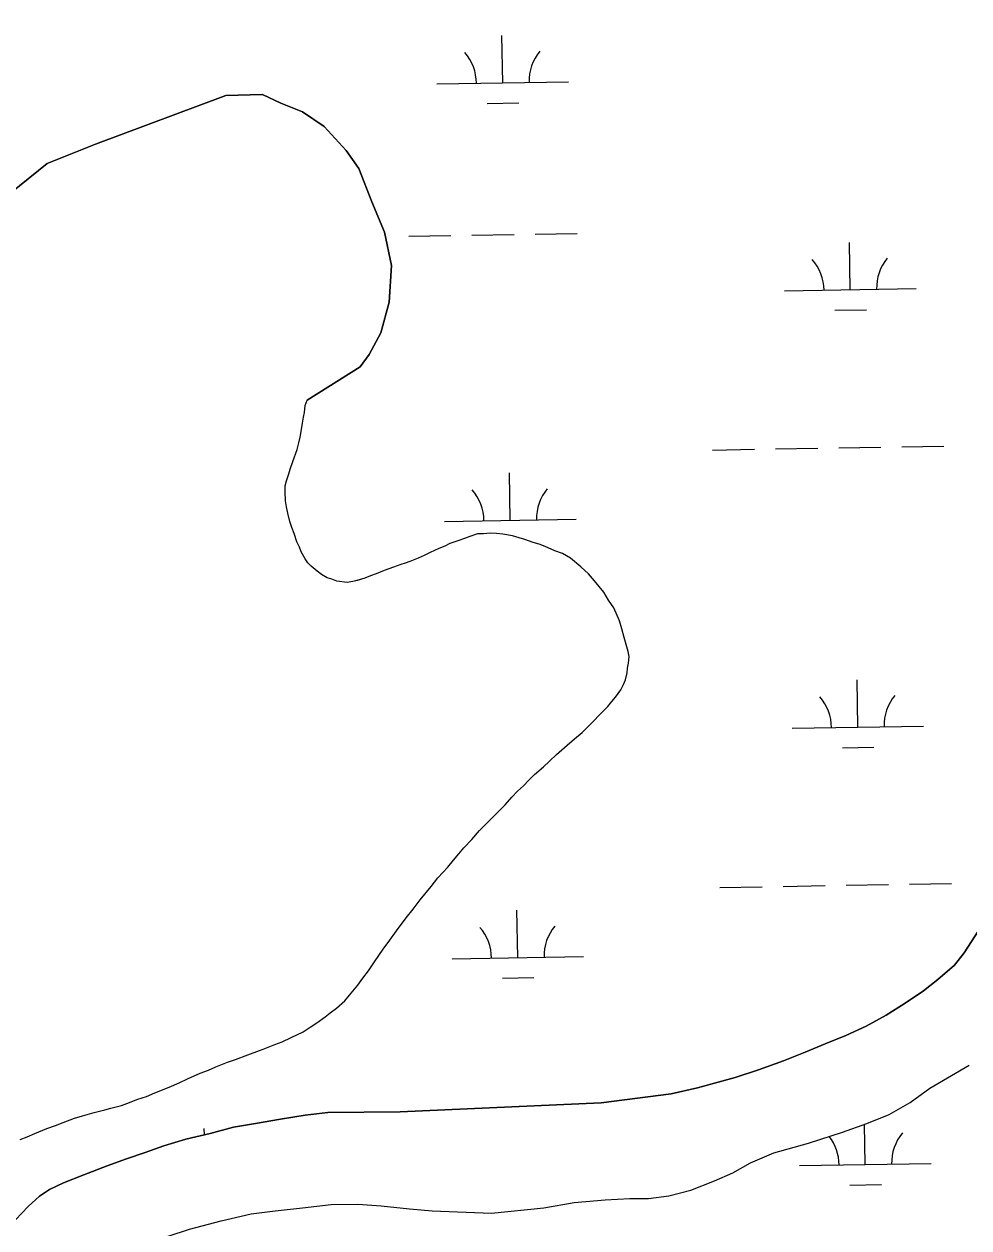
# Model space of a CAD drawing. Extents: x 3887375 to 3925618, y 296674 to 322633.
# Drawn here: x 3910039 to 3910757, y 306783 to 307698 of the extents above; entities that cross this region are included whole.
import ezdxf

# ---------------------------------------------------------------- set-up
doc = ezdxf.new("R2010")
doc.units = 0
for name, color, linetype in [('V-RIVR-EDGE', 7, 'Continuous'), ('V-TOPO-SHOR', 7, 'Continuous'), ('V-WETL-SWMP', 7, 'Continuous')]:
    doc.layers.add(name, color=color, linetype=linetype)

msp = doc.modelspace()

# ---------------------------------------------------------------- linework, layer by layer
at = {"layer": 'V-RIVR-EDGE'}
msp.add_spline([(3909520.98, 307740.66), (3909547.95, 307784.73), (3909562.2, 307803.5), (3909581.04, 307818.81), (3909584.51, 307823.79), (3909586.46, 307834.53), (3909591.46, 307839.89), (3909612.62, 307862.48), (3909622.25, 307876.66), (3909630.36, 307895.06), (3909636.92, 307910.78), (3909644.65, 307929.96), (3909655.06, 307950.27), (3909663.54, 307963.3), (3909677, 307975.93), (3909683.16, 307981.29), (3909683.94, 307986.66), (3909681.64, 307988.97), (3909675.88, 307989.75), (3909663.99, 307990.55), (3909655.17, 307996.33), (3909654.04, 308001.71), (3909655.58, 308005.54), (3909659.82, 308012.05), (3909662.14, 308020.49), (3909662.18, 308035.84), (3909673.36, 308054.24), (3909688.76, 308073.01), (3909723.38, 308106.31), (3909727.61, 308108.61), (3909732.6, 308108.59), (3909739.87, 308100.13), (3909757.11, 308087.04), (3909773.6, 308083.93), (3909782.82, 308084.29), (3909797.04, 308091.55), (3909823.18, 308108.75), (3909843.92, 308114.84), (3909865.82, 308123.23), (3909888.86, 308130.85), (3909923.45, 308150.34), (3909965.32, 308163.29), (3910000.27, 308172.41), (3910027.15, 308176.18), (3910041.36, 308179.22), (3910055.56, 308181.87), (3910077.83, 308183.35), (3910090.12, 308187.54), (3910112.4, 308194.4), (3910127.39, 308205.49), (3910138.54, 308212.75), (3910147.37, 308213.12), (3910155.03, 308208.11), (3910162.31, 308199.65), (3910167.68, 308199.25), (3910173.06, 308203.46), (3910182.3, 308213.8), (3910193.83, 308219.91), (3910205.73, 308222.95), (3910221.11, 308230.59), (3910224.19, 308237.11), (3910231.54, 308258.58), (3910238.47, 308270.08), (3910251.93, 308279.26), (3910266.91, 308282.67), (3910278.04, 308282.26), (3910283.03, 308282.25), (3910302.96, 308274.14), (3910309.85, 308264.53), (3910312.5, 308249.55), (3910319.77, 308239.17), (3910327.81, 308232.63), (3910346.6, 308226.06), (3910368.45, 308212.95), (3910392.2, 308194.47), (3910419.77, 308170.61), (3910445.44, 308152.5), (3910469.99, 308144.38), (3910488.41, 308143.19), (3910504.9, 308140.08), (3910532.5, 308126.96), (3910546.3, 308120.78), (3910561.28, 308121.9), (3910577.04, 308131.45), (3910592.4, 308137.56), (3910605.07, 308138.29), (3910631.56, 308140.53), (3910651.12, 308134.72), (3910661.07, 308125.1), (3910662.59, 308116.27), (3910659.86, 308099.01), (3910655.23, 308088.27), (3910658.62, 308064.85), (3910658.6, 308053.72), (3910650.5, 308038.39), (3910634.7, 308011.95), (3910620.83, 307992.02), (3910613.5, 307975.54), (3910611.54, 307961.34), (3910611.51, 307948.29), (3910614.17, 307937.92), (3910619.9, 307928.31), (3910629.11, 307925.99), (3910638.31, 307921.74), (3910644.82, 307915.97), (3910656.3, 307900.59), (3910663.16, 307882.53), (3910668.51, 307871.77), (3910677.72, 307871.37), (3910688.1, 307879.78), (3910700.4, 307886.28), (3910719.63, 307900.05), (3910720.79, 307905.8), (3910720.84, 307924.99), (3910725.87, 307942.63), (3910737.43, 307961.41), (3910768.22, 307995.5), (3910779.75, 308001.99), (3910786.68, 308008.12), (3910792.07, 308017.31), (3910796.35, 308040.72), (3910802.15, 308059.51), (3910814.08, 308071.76), (3910824.47, 308083.25), (3910832.54, 308084), (3910837.14, 308083.99), (3910840.58, 308077.07), (3910843.99, 308058.25), (3910845.1, 308040.98), (3910840.47, 308031.4), (3910829.68, 308013.77), (3910809.68, 307996.93), (3910788.88, 307970.11), (3910776.95, 307953.64), (3910773.45, 307937.91), (3910769.95, 307917.58), (3910772.57, 307892.24), (3910775.97, 307869.2), (3910781.27, 307838.49), (3910789.27, 307813.9), (3910794.58, 307788.94), (3910798.02, 307783.18), (3910802.24, 307782.78), (3910808.76, 307780.46), (3910810.28, 307777.39), (3910805.66, 307771.64), (3910796.42, 307759.77), (3910794.11, 307754.02), (3910797.17, 307749.79), (3910801, 307747.86), (3910815.57, 307743.22), (3910819.01, 307737.07), (3910830.51, 307730.51), (3910838.55, 307720.9), (3910838.52, 307711.69), (3910834.29, 307704.79), (3910828.9, 307699.04), (3910823.13, 307694.45), (3910814.69, 307694.86), (3910807.77, 307691.42), (3910803.53, 307683.76), (3910801.18, 307667.26), (3910798.86, 307657.28), (3910792.31, 307646.55), (3910799.96, 307635.79), (3910830.23, 307617.29), (3910910.71, 307570.27), (3910945.98, 307552.14), (3910952.51, 307552.12), (3910965.96, 307562.45), (3910980.57, 307571.63), (3910999.78, 307579.26), (3911016.29, 307582.67), (3911028.57, 307582.26), (3911041.22, 307574.55), (3911050.41, 307565.7), (3911056.53, 307555.32), (3911067.25, 307546.47), (3911080.66, 307538.76), (3911093.71, 307537.57), (3911096.02, 307538.72), (3911098.33, 307542.17), (3911097.98, 307555.6), (3911099.9, 307558.28), (3911102.59, 307559.81), (3911117.56, 307557.09), (3911124.08, 307557.07), (3911126.38, 307554), (3911122.91, 307549.02), (3911119.43, 307537.13), (3911122.47, 307528.67), (3911127.83, 307519.83), (3911134.72, 307514.44), (3911144.7, 307512.88), (3911159.67, 307512.85), (3911170.03, 307514.74), (3911180.03, 307522.39), (3911190.79, 307527.35), (3911200.38, 307526.95), (3911208.81, 307521.55), (3911213.4, 307511.56), (3911221.83, 307507.32), (3911229.51, 307508.07), (3911244.12, 307520.31), (3911256.82, 307535.25), (3911264.9, 307541.37), (3911273.35, 307542.89), (3911278.72, 307540.95), (3911284.84, 307534.8), (3911292.13, 307534.01), (3911298.28, 307536.3), (3911311.35, 307545.86), (3911319.04, 307549.68), (3911332.09, 307549.27), (3911346.28, 307548.08), (3911358.95, 307547.66), (3911368.17, 307550.33), (3911386.23, 307559.11), (3911395.45, 307565.23), (3911410.83, 307573.25), (3911421.19, 307574.38), (3911425.03, 307573.22), (3911425.78, 307568.22), (3911425.76, 307559.78), (3911431.11, 307548.25), (3911438.77, 307542.86), (3911449.13, 307542.84), (3911464.49, 307544.33), (3911478.33, 307553.13), (3911492.18, 307565.76), (3911493.34, 307571.51), (3911492.6, 307582.64), (3911493.76, 307586.48), (3911497.99, 307587.62), (3911502.21, 307587.99), (3911507.21, 307592.2), (3911510.3, 307602.17), (3911515.68, 307604.46), (3911520.67, 307604.84), (3911530.26, 307601.74), (3911537.93, 307599.42), (3911549.83, 307599.39), (3911553.68, 307603.6), (3911564.05, 307608.18), (3911579.41, 307610.83), (3911593.24, 307613.48), (3911615.5, 307614.96), (3911629.31, 307612.63), (3911637.76, 307613.76), (3911657.33, 307614.48), (3911671.15, 307614.06), (3911682.26, 307607.51), (3911686.86, 307602.12), (3911689.52, 307591.75), (3911695.66, 307590.2), (3911701.79, 307589.04), (3911708.32, 307587.87), (3911713.68, 307584.02), (3911717.5, 307577.1), (3911730.14, 307568.24), (3911745.87, 307562.44), (3911752, 307561.28), (3911754.3, 307557.82), (3911755.42, 307547.45), (3911762.33, 307546.67), (3911769.25, 307552.79), (3911775.78, 307553.54), (3911787.28, 307546.61), (3911801.85, 307540.04), (3912147.16, 307491.98), (3912383.54, 307476.04)], degree=3, dxfattribs=at)
at = {"layer": 'V-TOPO-SHOR'}
for points in [[(3909837.08, 307338.95), (3909843.22, 307373.89), (3909874.27, 307434.95), (3909892.38, 307453.93), (3909999.25, 307546.93), (3910056.19, 307592.35), (3910092.96, 307607.13), (3910191.86, 307644.26), (3910219.69, 307644.91), (3910233.76, 307638.28), (3910250.16, 307631.7), (3910266.66, 307620.49), (3910283.33, 307602.32), (3910292.93, 307588.62), (3910302.8, 307563.33), (3910312.62, 307540.36), (3910317.86, 307514.96), (3910316.19, 307487.08), (3910309.78, 307463.73), (3910300.89, 307447.28), (3910294.15, 307437.84), (3910253.84, 307412.52)], [(3910254.27, 307288.69), (3910252.12, 307291.88), (3910249.25, 307297.2), (3910247.82, 307300.75), (3910246.02, 307304.65), (3910243.86, 307311.04), (3910242.07, 307315.65), (3910240.63, 307320.27), (3910239.18, 307326.66), (3910238.09, 307331.27), (3910237.36, 307335.89), (3910236.98, 307342.64), (3910236.96, 307347.26), (3910238.01, 307351.18), (3910239.76, 307356.52), (3910240.82, 307360.08), (3910242.92, 307365.77), (3910243.98, 307368.62), (3910245.03, 307372.18), (3910246.08, 307375.03), (3910247.48, 307380.01), (3910248.53, 307384.28), (3910249.23, 307388.55), (3910250.27, 307394.95), (3910250.96, 307399.57), (3910251.66, 307403.13), (3910252.34, 307408.47), (3910253.84, 307412.52)], [(3910267.44, 306943.6), (3910271.34, 306946.46), (3910275.95, 306950.03), (3910282.32, 306955.75), (3910285.86, 306960.03), (3910292.22, 306967.52), (3910296.11, 306972.86), (3910300.35, 306978.57), (3910304.95, 306985.34), (3910311.66, 306994.97), (3910316.6, 307001.74), (3910321.55, 307008.87), (3910328.98, 307018.86), (3910334.28, 307025.28), (3910339.58, 307032.41), (3910348.07, 307042.75), (3910353.02, 307049.17), (3910360.81, 307057.38), (3910365.05, 307062.73), (3910368.94, 307067.37), (3910372.83, 307072), (3910378.84, 307078.42), (3910384.86, 307085.2), (3910389.81, 307090.2), (3910395.48, 307095.91), (3910404.33, 307104.84), (3910409.28, 307110.54), (3910413.52, 307115.18), (3910418.13, 307119.11), (3910422.38, 307123.4), (3910426.62, 307127.68), (3910433.35, 307133.75), (3910437.96, 307138.03), (3910443.27, 307143.03), (3910451.41, 307150.17), (3910457.08, 307154.82), (3910462.74, 307159.82), (3910471.24, 307168.03), (3910476.2, 307173.39), (3910482.21, 307179.45), (3910485.4, 307183.38), (3910488.23, 307186.59), (3910492.11, 307192.29), (3910494.23, 307196.21), (3910495.64, 307199.77), (3910497.03, 307205.11), (3910497.38, 307208.66), (3910498.07, 307212.58), (3910498.4, 307217.55), (3910497.68, 307221.46), (3910494.79, 307232.11), (3910492.98, 307238.5), (3910491.18, 307244.54), (3910486.88, 307254.47), (3910482.94, 307260.5), (3910479.36, 307266.53), (3910472.21, 307275.03), (3910467.57, 307280.34), (3910461.86, 307285.65), (3910454.02, 307292.37), (3910447.96, 307295.9), (3910441.91, 307298), (3910434.78, 307301.17), (3910430.15, 307302.93), (3910425.53, 307304.33), (3910419.12, 307306.44), (3910414.85, 307307.84), (3910409.87, 307309.24), (3910402.4, 307310.64), (3910397.77, 307310.97), (3910392.8, 307311.3), (3910387.82, 307310.93), (3910383.2, 307310.91), (3910377.52, 307308.75), (3910373.27, 307307.31), (3910369, 307305.87), (3910362.26, 307303.36), (3910358.36, 307301.56), (3910353.75, 307299.77), (3910347.36, 307296.54), (3910342.75, 307294.39), (3910338.14, 307292.24), (3910331.75, 307289.72), (3910328.2, 307288.64), (3910325.01, 307287.56), (3910319.33, 307285.4), (3910315.78, 307284.32), (3910312.23, 307282.89), (3910306.2, 307280.38), (3910301.94, 307278.93), (3910297.68, 307277.14), (3910291.64, 307275.34), (3910288.45, 307274.61), (3910284.19, 307273.88), (3910276.36, 307274.92), (3910272.45, 307276.32), (3910268.89, 307277.37), (3910264.61, 307279.84), (3910261.4, 307282.32), (3910256.77, 307286.21), (3910254.27, 307288.69)], [(3910031.98, 306789.22), (3910041.71, 306799.39), (3910050.21, 306807.07), (3910058.01, 306812.26), (3910068.47, 306817.28), (3910083.91, 306823.38), (3910101.83, 306830.21), (3910116.55, 306835.6), (3910130.75, 306840.46), (3910144.94, 306845.32), (3910161.63, 306850.36), (3910180.09, 306854.7), (3910197.66, 306859.58), (3910214.53, 306862.49), (3910233.53, 306865.59), (3910252.35, 306868.69), (3910269.58, 306870.72), (3910324.49, 306871.3), (3910477.29, 306878.16), (3910530.39, 306884.96), (3910550.45, 306889.48), (3910579.03, 306897.42), (3910596.95, 306903.19), (3910615.76, 306910.02), (3910632.26, 306916.66), (3910647.52, 306922.95), (3910663.12, 306929.41), (3910678.73, 306936.4), (3910693.8, 306944.82), (3910708.34, 306953.94), (3910722.34, 306963.24), (3910733.14, 306971.82), (3910745.71, 306982.89), (3910753.13, 306992.16), (3910763.73, 307008.73)], [(3910035.72, 306850.21), (3910041.05, 306852.36), (3910046.72, 306854.88), (3910055.95, 306858.47), (3910062.34, 306860.98), (3910068.37, 306863.14), (3910076.89, 306866.38), (3910082.92, 306868.18), (3910091.8, 306870.71), (3910095, 306871.43), (3910099.97, 306872.87), (3910104.58, 306873.96), (3910109.55, 306875.4), (3910112.75, 306876.13), (3910116.65, 306877.56), (3910125.17, 306880.8), (3910131.56, 306882.96), (3910137.94, 306885.83), (3910148.95, 306890.14), (3910156.4, 306893.37), (3910162.78, 306896.24), (3910172.36, 306900.55), (3910178.75, 306903.06), (3910184.43, 306905.57), (3910193.3, 306909.16), (3910199.33, 306910.97), (3910208.56, 306914.56), (3910217.43, 306917.8), (3910220.27, 306918.88), (3910229.14, 306922.47), (3910234.82, 306924.62), (3910241.56, 306927.85), (3910250.78, 306932.15), (3910256.1, 306935.73), (3910261.06, 306938.95), (3910267.44, 306943.6)], [(3910164.4, 306781.96), (3910188.36, 306788.46), (3910211.09, 306793.7), (3910229.38, 306796.09), (3910250.34, 306798.31), (3910272.01, 306800.89), (3910292.27, 306801.15), (3910310.04, 306799.8), (3910331.55, 306797.41), (3910348.8, 306796.06), (3910393.94, 306794.29), (3910433.73, 306798.37), (3910456.81, 306802.2), (3910480.26, 306804.25), (3910498.91, 306805.39), (3910513.31, 306805.28), (3910528.76, 306807.3), (3910545.45, 306811.63), (3910563.36, 306818.82), (3910577.38, 306824.92), (3910590.85, 306832.44), (3910608.59, 306839.97), (3910634.86, 306847.37), (3910660.59, 306855.83), (3910679.22, 306862.48), (3910696.25, 306869.13), (3910712.21, 306878.26), (3910727.09, 306889.16), (3910743.57, 306898.83), (3910757.05, 306906.7)]]:
    msp.add_lwpolyline(points, dxfattribs=at)
at = {"layer": 'V-WETL-SWMP'}
for p, q in [((3910402.45, 307653.79), (3910401.83, 307689.79)), ((3910352.45, 307652.94), (3910452.44, 307654.65)), ((3910390.71, 307638.16), (3910414.71, 307638.57)), ((3910331.03, 307537.12), (3910363.03, 307537.67)), ((3910379.02, 307537.94), (3910411.02, 307538.49)), ((3910427.02, 307538.77), (3910459.01, 307539.32)), ((3910666.62, 307496.44), (3910666, 307532.44)), ((3910616.63, 307495.59), (3910716.61, 307497.3)), ((3910654.89, 307480.81), (3910678.89, 307481.22)), ((3910561.85, 307374.56), (3910593.85, 307375.11)), ((3910609.85, 307375.38), (3910641.84, 307375.93)), ((3910657.84, 307376.2), (3910689.84, 307376.75)), ((3910705.83, 307377.03), (3910737.83, 307377.58)), ((3910408.16, 307321.17), (3910407.54, 307357.16)), ((3910358.16, 307320.31), (3910458.15, 307322.03)), ((3910672.33, 307163.82), (3910671.71, 307199.81)), ((3910622.34, 307162.96), (3910722.32, 307164.68)), ((3910660.6, 307148.18), (3910684.59, 307148.59)), ((3910615.56, 307042.75), (3910647.55, 307043.3)), ((3910663.55, 307043.58), (3910695.54, 307044.13)), ((3910711.54, 307044.4), (3910743.54, 307044.95)), ((3910567.56, 307041.93), (3910599.56, 307042.48)), ((3910413.87, 306988.54), (3910413.25, 307024.54)), ((3910363.87, 306987.68), (3910463.86, 306989.4)), ((3910402.13, 306972.91), (3910426.13, 306973.32)), ((3910678.04, 306831.19), (3910677.51, 306861.87)), ((3910175.67, 306853.67), (3910175.59, 306858.57)), ((3910628.05, 306830.33), (3910728.03, 306832.05)), ((3910666.31, 306815.56), (3910690.3, 306815.97))]:
    msp.add_line(p, q, dxfattribs=at)
for points in [[(3910242.07, 307315.65), (3910240.63, 307320.27), (3910239.18, 307326.66), (3910238.09, 307331.27), (3910237.36, 307335.89), (3910236.98, 307342.64), (3910236.96, 307347.26), (3910238.01, 307351.18), (3910239.76, 307356.52), (3910240.82, 307360.08), (3910242.92, 307365.77), (3910243.98, 307368.62), (3910245.03, 307372.18), (3910246.08, 307375.03), (3910247.49, 307380.01), (3910248.53, 307384.28), (3910249.23, 307388.55), (3910250.27, 307394.95), (3910250.96, 307399.57), (3910251.65, 307403.13), (3910252.34, 307408.47), (3910253.85, 307412.52), (3910294.15, 307437.84), (3910300.89, 307447.28), (3910309.78, 307463.73), (3910316.19, 307487.08), (3910317.86, 307514.96), (3910312.62, 307540.36), (3910302.8, 307563.33), (3910292.93, 307588.62), (3910283.33, 307602.32), (3910266.66, 307620.49), (3910250.16, 307631.7), (3910233.76, 307638.28), (3910219.69, 307644.91), (3910191.86, 307644.25), (3910092.96, 307607.13), (3910056.19, 307592.35), (3909999.25, 307546.93)], [(3910296.11, 306972.87), (3910300.35, 306978.57), (3910304.95, 306985.34), (3910311.66, 306994.97), (3910316.61, 307001.74), (3910321.55, 307008.87), (3910328.98, 307018.86), (3910334.28, 307025.28), (3910339.58, 307032.41), (3910348.07, 307042.75), (3910353.02, 307049.17), (3910360.8, 307057.38), (3910365.05, 307062.73), (3910368.94, 307067.37), (3910372.83, 307072), (3910378.84, 307078.43), (3910384.86, 307085.21), (3910389.81, 307090.2), (3910395.48, 307095.91), (3910404.33, 307104.84), (3910409.28, 307110.54), (3910413.52, 307115.18), (3910418.13, 307119.11), (3910422.38, 307123.4), (3910426.62, 307127.68), (3910433.35, 307133.75), (3910437.96, 307138.03), (3910443.27, 307143.03), (3910451.41, 307150.18), (3910457.08, 307154.82), (3910462.75, 307159.82), (3910471.24, 307168.03), (3910476.2, 307173.38), (3910482.21, 307179.45), (3910485.4, 307183.38), (3910488.23, 307186.59), (3910492.11, 307192.29), (3910494.23, 307196.21), (3910495.64, 307199.77), (3910497.03, 307205.11), (3910497.38, 307208.66), (3910498.07, 307212.58), (3910498.4, 307217.55), (3910497.68, 307221.46), (3910494.79, 307232.11), (3910492.98, 307238.5), (3910491.18, 307244.54), (3910486.88, 307254.47), (3910482.94, 307260.5), (3910479.36, 307266.53), (3910472.21, 307275.03), (3910467.57, 307280.34), (3910461.86, 307285.65), (3910454.02, 307292.37), (3910447.96, 307295.9), (3910441.91, 307298), (3910434.78, 307301.17), (3910430.16, 307302.93), (3910425.53, 307304.33), (3910419.12, 307306.44), (3910414.85, 307307.84), (3910409.87, 307309.24), (3910402.4, 307310.64), (3910397.77, 307310.97), (3910392.8, 307311.3), (3910387.82, 307310.93), (3910383.2, 307310.91), (3910377.52, 307308.75), (3910373.27, 307307.31), (3910369, 307305.87), (3910362.26, 307303.36), (3910358.36, 307301.56), (3910353.75, 307299.77), (3910347.36, 307296.54), (3910342.75, 307294.39), (3910338.14, 307292.24), (3910331.75, 307289.72), (3910328.2, 307288.64), (3910325.01, 307287.56), (3910319.33, 307285.41), (3910315.78, 307284.32), (3910312.23, 307282.89), (3910306.2, 307280.37), (3910301.94, 307278.93), (3910297.68, 307277.14), (3910291.65, 307275.34), (3910288.45, 307274.61), (3910284.19, 307273.88), (3910276.36, 307274.92), (3910272.45, 307276.32), (3910268.89, 307277.37), (3910264.61, 307279.84), (3910261.4, 307282.32), (3910256.77, 307286.21), (3910254.27, 307288.69), (3910252.12, 307291.88), (3910249.25, 307297.2), (3910247.82, 307300.74), (3910246.02, 307304.65), (3910243.87, 307311.04), (3910242.07, 307315.65)], [(3910763.73, 307008.73), (3910753.13, 306992.16), (3910745.71, 306982.89), (3910733.14, 306971.82), (3910722.34, 306963.24), (3910708.34, 306953.94), (3910693.8, 306944.82), (3910678.73, 306936.4), (3910663.12, 306929.41), (3910647.51, 306922.95), (3910632.26, 306916.66), (3910615.76, 306910.02), (3910596.95, 306903.19), (3910579.03, 306897.42), (3910550.45, 306889.49), (3910530.39, 306884.96), (3910477.29, 306878.16), (3910324.49, 306871.3), (3910269.58, 306870.72), (3910252.36, 306868.69), (3910233.53, 306865.59), (3910214.53, 306862.49), (3910197.66, 306859.58), (3910180.09, 306854.7), (3910161.63, 306850.36), (3910144.94, 306845.32), (3910130.75, 306840.46), (3910116.55, 306835.6), (3910101.83, 306830.21), (3910083.91, 306823.38), (3910068.47, 306817.28), (3910058.01, 306812.26), (3910050.21, 306807.07), (3910041.71, 306799.39), (3910031.98, 306789.22)], [(3910035.72, 306850.21), (3910041.05, 306852.37), (3910046.72, 306854.88), (3910055.95, 306858.47), (3910062.34, 306860.99), (3910068.37, 306863.14), (3910076.89, 306866.38), (3910082.92, 306868.18), (3910091.8, 306870.71), (3910095, 306871.43), (3910099.96, 306872.87), (3910104.58, 306873.96), (3910109.55, 306875.4), (3910112.75, 306876.13), (3910116.65, 306877.56), (3910125.17, 306880.8), (3910131.56, 306882.96), (3910137.94, 306885.83), (3910148.95, 306890.14), (3910156.4, 306893.37), (3910162.78, 306896.24), (3910172.36, 306900.55), (3910178.75, 306903.06), (3910184.43, 306905.57), (3910193.3, 306909.16), (3910199.33, 306910.97), (3910208.56, 306914.56), (3910217.43, 306917.8), (3910220.27, 306918.88), (3910229.14, 306922.47), (3910234.82, 306924.62), (3910241.56, 306927.85), (3910250.78, 306932.15), (3910256.1, 306935.73), (3910261.06, 306938.95), (3910267.44, 306943.6), (3910271.34, 306946.46), (3910275.95, 306950.03), (3910282.32, 306955.75), (3910285.86, 306960.03), (3910292.22, 306967.52), (3910296.11, 306972.87)], [(3910331.55, 306797.41), (3910348.8, 306796.06), (3910393.94, 306794.29), (3910433.73, 306798.37), (3910456.81, 306802.2), (3910480.26, 306804.25), (3910498.91, 306805.4), (3910513.31, 306805.28), (3910528.76, 306807.3), (3910545.45, 306811.63), (3910563.36, 306818.82), (3910577.38, 306824.91), (3910590.85, 306832.43), (3910608.59, 306839.97), (3910634.86, 306847.37), (3910660.59, 306855.83), (3910679.22, 306862.48), (3910696.25, 306869.13), (3910712.21, 306878.26), (3910727.09, 306889.16), (3910743.57, 306898.83), (3910757.05, 306906.7)], [(3910029.94, 306683.66), (3910038.77, 306696.31), (3910053.44, 306713.97), (3910063.7, 306725.56), (3910078.76, 306737.35), (3910091.69, 306747.18), (3910105.68, 306758.26), (3910120.92, 306767.74), (3910133.87, 306773.48), (3910131.93, 306771.34), (3910164.4, 306781.96), (3910188.36, 306788.46), (3910211.09, 306793.71), (3910229.38, 306796.09), (3910250.34, 306798.31), (3910272.01, 306800.89), (3910292.27, 306801.15), (3910310.04, 306799.81), (3910331.55, 306797.41)]]:
    msp.add_lwpolyline(points, dxfattribs=at)
for centre, start, end in [((3910347.2, 307653.32), 0.21154, 41.7552), ((3910457.67, 307655.22), 140.21154, 181.75519), ((3910611.38, 307495.97), 0.21154, 41.7552), ((3910721.85, 307497.87), 140.21154, 181.75519), ((3910463.38, 307322.59), 140.21154, 181.75519), ((3910352.91, 307320.7), 0.21154, 41.7552), ((3910617.09, 307163.34), 0.21154, 41.7552), ((3910727.56, 307165.24), 140.21154, 181.75519), ((3910358.62, 306988.07), 0.21154, 41.7552), ((3910469.09, 306989.97), 140.21154, 181.75519), ((3910622.8, 306830.72), 0.21154, 38.19348), ((3910733.27, 306832.61), 140.21154, 181.75519)]:
    msp.add_arc(centre, 35.25, start, end, dxfattribs=at)

doc.saveas('drawing.dxf')
